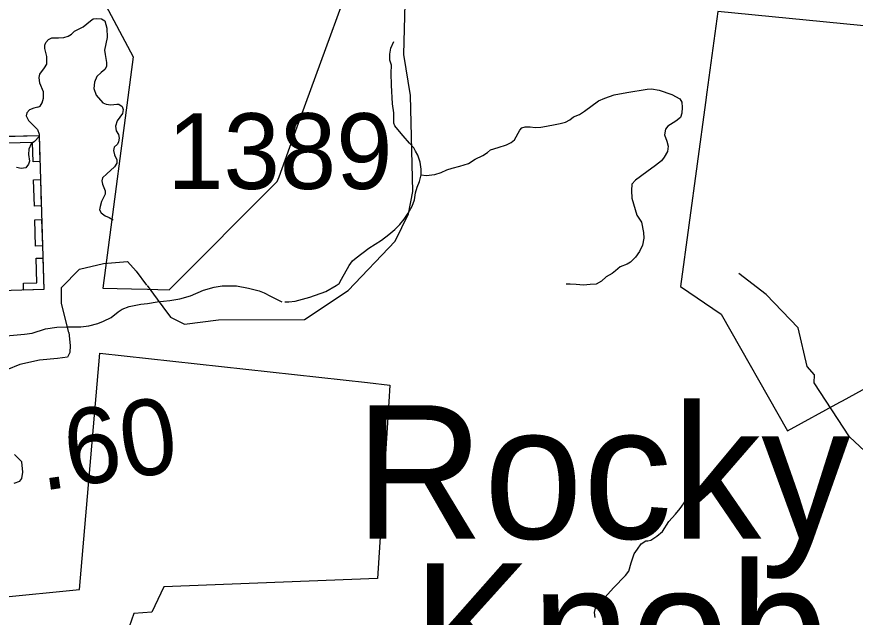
# Model space of a CAD drawing. Extents: x 1159738 to 1321356, y 736314 to 882035.
# Drawn here: x 1209848 to 1215384, y 813123 to 817087 of the extents above; entities that cross this region are included whole.
import ezdxf

# ---------------------------------------------------------------- set-up
doc = ezdxf.new("R2010")
doc.units = 0
for name, color, linetype in [('Exist Boundary Land Use Forest National US Forest Service', 7, 'Continuous'), ('Exist Cultural Cemetery CELL', 7, 'Continuous'), ('Exist Geographical Mountain Summit Label', 7, 'Continuous'), ('Exist Hydrographic Creek Single Shore', 7, 'Continuous'), ('Exist Road Non-System Type 51', 7, 'Continuous'), ('Exist Road Secondary Mileage Hundredths English Label', 7, 'Continuous'), ('Exist Road Secondary Type 51 Attributed', 7, 'Continuous'), ('Exist Road Secondary Type 51 Number Label', 7, 'Continuous')]:
    doc.layers.add(name, color=color, linetype=linetype)

msp = doc.modelspace()

# ---------------------------------------------------------------- linework, layer by layer
at = {"layer": 'Exist Boundary Land Use Forest National US Forest Service'}
for points in [[(1210416.7, 817200.9), (1210616, 816823.8), (1210417, 815294.8), (1210605.8, 815290.4), (1210711.8, 815288), (1210779.9, 815286.4), (1210855, 815284.7), (1211568, 815999.7), (1211579.7, 816031.6), (1211690.6, 816335.5), (1212195, 817715.8)], [(1216272, 817240.8), (1216260.1, 816951.8), (1215891, 816983.8), (1214476, 817121.8), (1214404.3, 816589.4), (1214394.9, 816520.6)], [(1214394.9, 816520.6), (1214231.1, 815305.7), (1214498.2, 815124.7), (1214937.1, 814353.7), (1215281.8, 814543.3), (1215299.1, 814552.7), (1215916.1, 814891.7)], [(1209729.2, 813252.7), (1210263.1, 813306.7), (1210397, 814866.7), (1212164.5, 814672)], [(1212164.5, 814672), (1212312.1, 814655.7), (1212305, 814545.3), (1212230.1, 813378.7), (1210820.1, 813322.7), (1210739.2, 813155.7), (1210621.1, 813146.7), (1210575.1, 813015.7), (1210502.4, 813005.3), (1210421.1, 812993.7), (1210311.1, 812858.7), (1210346.2, 812317.7), (1210384.1, 812216.7), (1210450.1, 812094.7), (1210538.1, 811950.7), (1210581.2, 811882.6), (1210580.1, 811708.6), (1210584.1, 811272.6), (1210693.1, 811099.6), (1210600.1, 810900.6), (1210080.1, 810892.6), (1209347.2, 810877.6)]]:
    msp.add_lwpolyline(points, dxfattribs=at)
at = {"layer": 'Exist Cultural Cemetery CELL'}
for points in [[(1209200, 816280.9), (1209996, 816304.3), (1210025.9, 815286.3), (1209230, 815262.8)], [(1210001.4, 816131), (1209956, 816129.6), (1209952.2, 816258.3), (1209790, 816253.5), (1209788.7, 816298), (1209996.2, 816304.1)], [(1209964.3, 815837.4), (1209959.2, 816010.6), (1210004.8, 816012), (1210009.9, 815838.8)], [(1209972, 815573.9), (1209966.9, 815747), (1210012.4, 815748.4), (1210017.5, 815575.2)], [(1209893.5, 815282.4), (1209892.1, 815328.3), (1209980.1, 815330.9), (1209975.3, 815492.5), (1210019.8, 815493.8), (1210025.9, 815286.3)]]:
    msp.add_lwpolyline(points, close=True, dxfattribs=at)
at = {"layer": 'Exist Hydrographic Creek Single Shore'}
for points in [[(1210812.7, 815173.1), (1210864, 815103.1), (1210955.1, 815058.6), (1211181, 815087), (1211748, 815088.7), (1212036, 815279.9), (1212346, 815605.3), (1212434, 815787.3), (1212463, 815934.4), (1212447, 816568.3), (1212404, 816838.3), (1212415, 817261.6)], [(1210144.3, 815193.5), (1210142.9, 815300.9), (1210262.8, 815421), (1210420.7, 815458.9), (1210578.6, 815471.5), (1210635.4, 815408.3), (1210705.7, 815315.7)], [(1217026.1, 809356.7), (1216667.2, 809826.7), (1216545.2, 809947.3), (1216466.3, 810090), (1216436.2, 810225.2), (1216341.2, 810401.1), (1216003.2, 810860.8), (1215808.1, 811058.4), (1215704.2, 811526.7), (1215689.2, 812196.6), (1215579.2, 812458.1), (1215545.2, 813049.7), (1215597.1, 813724.8), (1215652.1, 813914.1), (1215647.1, 814032.4), (1215346.2, 814314.2), (1215114.1, 814670.1), (1215115.1, 814722.6), (1215067.1, 814779.3), (1215007.1, 815033.3), (1214796.1, 815254.2), (1214616.1, 815392.3)], [(1210708.1, 815312.6), (1210776.1, 815223.1), (1210812.7, 815173.1)], [(1210190.8, 815003.9), (1210144.3, 815193.5)], [(1210190.8, 815003.9), (1210201.2, 814916.8), (1210199.5, 814871.5), (1210182.1, 814840.2), (1210115.9, 814831.5), (1209997.6, 814819.3), (1209868.8, 814791.4), (1209781.8, 814756.6)]]:
    msp.add_lwpolyline(points, dxfattribs=at)
at = {"layer": 'Exist Road Non-System Type 51'}
for points in [[(1209987.8, 816490.1), (1210002.4, 816496.4), (1210016.4, 816518.5), (1210025.5, 816549.6), (1210023.5, 816590.7), (1209999.4, 816649.9), (1209996.4, 816686), (1210000.4, 816709.1), (1210031.5, 816750.2), (1210045.5, 816775.3), (1210047.5, 816799.4), (1210046.5, 816824.4), (1210033.5, 816878.6), (1210033.4, 816900.1), (1210039.4, 816918.1), (1210057.5, 816938.2), (1210080.5, 816949.2), (1210123.6, 816949.2), (1210158.7, 816950.2), (1210186.8, 816958.2), (1210209.9, 816972.3), (1210228.9, 816991.3), (1210261, 817008.4), (1210287, 817020.4), (1210334.2, 817059.6), (1210353.2, 817072.6), (1210376.3, 817076.6), (1210407.3, 817073.6), (1210430.4, 817059.6), (1210442.4, 817011.4), (1210444.4, 816950.2), (1210428.4, 816867), (1210432.4, 816838.9), (1210441.4, 816784.7), (1210440.4, 816759.6), (1210430.4, 816739.6), (1210405.3, 816718.5), (1210377.4, 816691.9), (1210361.3, 816655.8), (1210357.3, 816613.7), (1210372.4, 816569.6), (1210415.5, 816519.4), (1210438.5, 816510.4), (1210469.6, 816505.4), (1210509.7, 816510.4), (1210522.4, 816509.7), (1210544.5, 816494.7), (1210550.5, 816475.6), (1210546.5, 816448.5), (1210511.4, 816400.4), (1210500.4, 816365.3), (1210504.4, 816335.2), (1210520.4, 816310.1), (1210523.4, 816286), (1210520.4, 816262), (1210513.4, 816245.9), (1210491.3, 816225.8), (1210487.4, 816205.3), (1210493.4, 816176.3), (1210508.4, 816142.2), (1210508.4, 816121.1), (1210494.4, 816096), (1210443.3, 816049.9), (1210413.2, 816023.8), (1210409.2, 816003.7), (1210415.2, 815982.7), (1210431.2, 815937.5), (1210431.2, 815915.5), (1210408.2, 815867.3), (1210398.2, 815833.7), (1210395.2, 815812.6), (1210405.3, 815793.5), (1210432.3, 815772.5), (1210458.4, 815762.4), (1210485.5, 815747.4)], [(1211618.3, 815206.3), (1211644.3, 815204.3), (1211686.5, 815209.3), (1211783.7, 815235.4), (1211887.9, 815273.5), (1211956.1, 815312.6), (1211977.1, 815326.7), (1211993.2, 815354.8), (1212042.3, 815445), (1212065.4, 815475.1), (1212088.4, 815496.2), (1212172.6, 815559.4), (1212256.4, 815613), (1212304.5, 815650.2), (1212343.6, 815683.3), (1212376.6, 815716.4), (1212406.7, 815750.5), (1212432.8, 815791.6), (1212458.8, 815837.7), (1212473.9, 815877.9), (1212479.9, 815924), (1212492.8, 815962.5), (1212507.8, 816000.6), (1212518.8, 816043.7), (1212518.8, 816081.9), (1212511.8, 816128), (1212495.8, 816173.1), (1212481.7, 816200.2), (1212468.7, 816221.3), (1212440.7, 816252.4), (1212398.6, 816301.5), (1212364.6, 816344.1), (1212343.5, 816368.1), (1212337.5, 816385.2), (1212337.5, 816415.3), (1212337.5, 816453.4), (1212328.5, 816512.6), (1212322.5, 816635), (1212320.5, 816715.6), (1212321.5, 816768.7), (1212312.4, 816801.8), (1212310.4, 816840), (1212317.5, 816880.1), (1212338.5, 816924.2)], [(1212518.8, 816043.7), (1212550.9, 816040.1), (1212608, 816046.6), (1212649.6, 816058.3), (1212687.2, 816077.8), (1212722.3, 816086.9), (1212774.2, 816101.2), (1212831.3, 816119.3), (1212875.4, 816147.9), (1212926, 816171.3), (1212957.2, 816192.1), (1212976.6, 816207.7), (1213026, 816224.5), (1213081.8, 816241.4), (1213111.6, 816258.3), (1213133.7, 816275.2), (1213170, 816338.8), (1213183, 816353.1), (1213203.8, 816359.6), (1213237.5, 816359.6), (1213271.3, 816355.7), (1213307.6, 816358.3), (1213345.2, 816366.1), (1213403.7, 816375.2), (1213436.6, 816382.7), (1213471.6, 816390.5), (1213498.9, 816406.1), (1213524.8, 816426.8), (1213563.8, 816442.4), (1213597.5, 816464.5), (1213689.7, 816533.3), (1213731.2, 816548.9), (1213792.2, 816571), (1213875.3, 816586.6), (1214010.3, 816610), (1214038.8, 816612.6), (1214090.7, 816603.5), (1214173.8, 816573.6), (1214227, 816545), (1214240, 816523), (1214241.3, 816489.2), (1214240, 816451.5), (1214229.6, 816422.9), (1214199.7, 816398.3), (1214147.8, 816364.5), (1214132.3, 816345), (1214125.8, 816307.3), (1214140, 816265.8), (1214149.1, 816233.3), (1214143.9, 816196.9), (1214123.2, 816159.3), (1214105, 816137.2), (1214066.1, 816104.7), (1214007.7, 816063.2), (1213933.5, 816008.3), (1213910.1, 815982.3), (1213907.5, 815940.7), (1213910.1, 815890.1), (1213942.6, 815777.1), (1213972.4, 815731.6), (1213985.4, 815664.1), (1213988, 815625.1), (1213978.9, 815579.7), (1213960.7, 815536.8), (1213933.5, 815499.1), (1213901, 815468), (1213879, 815453.7), (1213832.2, 815436.8), (1213801.1, 815410.8), (1213779.2, 815391.8), (1213740.3, 815371.1), (1213707.9, 815342.5), (1213674.1, 815323), (1213633.9, 815320.4), (1213591, 815315.2), (1213541.7, 815319.1), (1213501.5, 815323), (1213475.5, 815321.7)], [(1209987.8, 816490.1), (1209960.8, 816484.6), (1209931.9, 816472), (1209913.9, 816452.2), (1209910.3, 816432.3), (1209924.7, 816401.7), (1209986, 816342.2), (1209996.8, 816313.3), (1209995, 816297.1), (1209966.2, 816264.6), (1209942.7, 816248.4), (1209928.3, 816212.3), (1209924.7, 816178.1), (1209931.9, 816134.8), (1209926.5, 816113.2), (1209908.5, 816089.7), (1209876.1, 816086.1), (1209847.2, 816091.5)], [(1209831.3, 814007.6), (1209867.4, 814022), (1209881.8, 814038.3), (1209889, 814079.7), (1209881.8, 814148.3), (1209833.1, 814197)], [(1213667.5, 813122.1), (1213661.7, 813155.3), (1213668.9, 813182.6), (1213690.5, 813210), (1213788.4, 813318), (1213867.5, 813398.6), (1213889.1, 813427.4), (1213904.9, 813482.1), (1213925.1, 813541.2), (1213946.4, 813573.4), (1213970.9, 813606.6), (1214001.1, 813626.7), (1214015.5, 813626.7), (1214034.2, 813632.5), (1214074.5, 813658.4), (1214111.9, 813690.1), (1214153.6, 813754.9), (1214198.3, 813802.4), (1214228.5, 813841.3), (1214265.9, 813893.1), (1214291.8, 813956.5), (1214301.9, 813998.2)]]:
    msp.add_lwpolyline(points, dxfattribs=at)
at = {"layer": 'Exist Road Secondary Type 51 Attributed'}
msp.add_lwpolyline([(1209777.2, 814980.2), (1209898.3, 814991.2), (1209950.5, 814999.5), (1210036.7, 815026.8), (1210112.3, 815037.8), (1210175.6, 815040.6), (1210270.5, 815039.2), (1210322.8, 815047.5), (1210383.3, 815061.2), (1210420.4, 815077.8), (1210471.3, 815101.2), (1210518.1, 815139.7), (1210544.6, 815157.5), (1210590, 815175.4), (1210667, 815190.5), (1210711, 815194.6), (1210774.3, 815204.3), (1210859.6, 815213.9), (1210924.2, 815224.9), (1210994.4, 815245.6), (1211081, 815282.7), (1211151.2, 815302), (1211203.5, 815310.3), (1211250.2, 815311.6), (1211298.4, 815310.3), (1211378.1, 815296.5), (1211448.3, 815278.6), (1211481.1, 815264.7), (1211522.9, 815243.3), (1211597.2, 815205.3)], dxfattribs=at)

# ---------------------------------------------------------------- texts
at = {"layer": 'Exist Geographical Mountain Summit Label'}
for s, p in [('Rocky', (1212082, 813642)), (' Knob', (1212133.3, 812598))]:
    msp.add_text(s, height=880, dxfattribs=at).set_placement(p)
at = {"layer": 'Exist Road Secondary Mileage Hundredths English Label'}
msp.add_text('.60', height=500, rotation=8.2819, dxfattribs=at).set_placement((1210013.2, 813956.6))
at = {"layer": 'Exist Road Secondary Type 51 Number Label'}
msp.add_text('1389', height=500, dxfattribs=at).set_placement((1210841.4, 815950.3))

doc.saveas('drawing.dxf')
